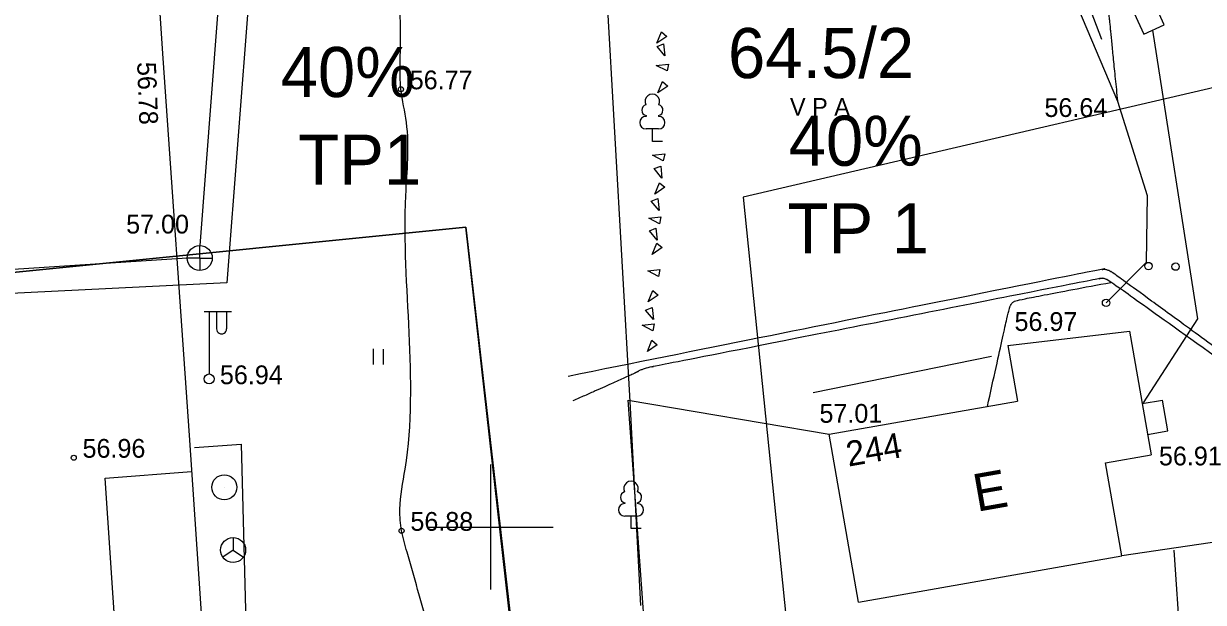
# Model space of a CAD drawing. Extents: x 9156 to 9809, y 2728 to 4000.
# Drawn here: x 9431.35 to 9478.48, y 3646.99 to 3670.11 of the extents above; entities that cross this region are included whole.
import ezdxf

# ---------------------------------------------------------------- set-up
doc = ezdxf.new("R2010")
doc.units = 0
for name, color, linetype in [('Level 10', 7, 'Continuous'), ('Level 11', 7, 'Continuous'), ('Level 17', 7, 'Continuous'), ('Level 18', 7, 'Continuous'), ('Level 5', 7, 'Continuous'), ('Level 54', 7, 'Continuous'), ('Level 56', 7, 'Continuous'), ('Level 7', 7, 'Continuous')]:
    doc.layers.add(name, color=color, linetype=linetype)

# ---------------------------------------------------------------- blocks, each defined once
blk = doc.blocks.new('KLAIPU')
at = {"layer": 'Level 10'}
for p, q in [((-0.25, 1.03206), (-0.25, 1)), ((0.25, 1.03206), (0.25, 1)), ((0.25, 0.5), (-0.25, 0.5)), ((0, 0), (0, 0.5)), ((0.4, 0), (0, 0))]:
    blk.add_line(p, q, dxfattribs=at)
for centre, radius, start, end in [((0, 1.6), 0.29155, 332.5799, 207.4201), ((-0.2, 1.25), 0.22361, 105.2441, 257.079033), ((0.2, 1.25), 0.22361, 282.920967, 74.7559), ((-0.25, 0.75), 0.25, 90.000006, 270), ((0.25, 0.75), 0.25, 270, 89.999994)]:
    blk.add_arc(centre, radius, start, end, dxfattribs=at)

msp = doc.modelspace()

# ---------------------------------------------------------------- linework, layer by layer
at = {"layer": 'Level 11'}
for points in [[(9460.093, 3663.174), (9465.166, 3613.436), (9485.029, 3616.24), (9489.206, 3636.991), (9485.477, 3669.088)], [(9460.093, 3663.174), (9465.166, 3613.436), (9485.029, 3616.24), (9489.206, 3636.991), (9485.477, 3669.088)], [(9415.081, 3658.579), (9449.014, 3661.975), (9454.803, 3611.437), (9417.243, 3605.687)], [(9454.703, 3611.537), (9449.014, 3661.975), (9415.081, 3658.579), (9417.143, 3605.787)]]:
    msp.add_lwpolyline(points, close=True, dxfattribs=at)
at = {"layer": 'Level 17'}
msp.add_arc((9453.534, 3657.259), 40, 9.3105, 75.7638, dxfattribs=at)
at = {"layer": 'Level 18'}
msp.add_arc((9456.66, 3656.441), 43, 11.6855, 74.8696, dxfattribs=at)
at = {"layer": 'Level 54'}
for p, q in [((9441.372, 3684.448), (9439.469, 3659.761)), ((9474.415, 3669.47), (9472.645, 3674.154)), ((9476.474, 3669.705), (9476.474, 3669.705)), ((9436.902, 3668.918), (9436.902, 3668.918)), ((9446.424, 3667.485), (9446.424, 3667.485)), ((9475.047, 3667.008), (9475.047, 3667.008)), ((9476.232, 3663.237), (9476.232, 3663.237)), ((9438.389, 3660.744), (9438.389, 3661.244)), ((9438.389, 3660.744), (9437.889, 3660.744)), ((9438.389, 3660.744), (9438.389, 3660.744)), ((9438.389, 3660.744), (9438.889, 3660.744)), ((9438.389, 3660.744), (9438.389, 3660.244)), ((9476.185, 3660.565), (9476.185, 3660.565)), ((9476.285, 3660.424), (9476.285, 3660.424)), ((9477.365, 3660.402), (9477.365, 3660.402)), ((9439.469, 3659.761), (9429.297, 3659.245)), ((9439.469, 3659.761), (9439.469, 3659.761)), ((9474.588, 3658.958), (9474.588, 3658.958)), ((9438.561, 3658.615), (9439.661, 3658.615)), ((9438.761, 3658.615), (9438.761, 3656.115)), ((9439.061, 3658.615), (9439.061, 3657.915)), ((9439.461, 3658.615), (9439.461, 3657.915)), ((9478.258, 3658.313), (9478.258, 3658.313)), ((9475.522, 3657.82), (9475.522, 3657.82)), ((9445.312, 3657.113), (9445.312, 3656.493)), ((9445.717, 3657.102), (9445.717, 3656.493)), ((9470.664, 3657.246), (9470.664, 3657.246)), ((9470.007, 3656.809), (9462.894, 3655.359)), ((9438.761, 3655.915), (9438.761, 3655.915)), ((9463.527, 3653.704), (9471.054, 3655.029)), ((9476.03, 3654.931), (9476.842, 3655.074)), ((9476.842, 3655.074), (9476.842, 3655.074)), ((9476.08, 3654.959), (9476.08, 3654.959)), ((9463.527, 3653.704), (9463.527, 3653.704)), ((9464.706, 3647.004), (9463.527, 3653.704)), ((9476.248, 3653.694), (9477.06, 3653.837)), ((9477.06, 3653.837), (9477.06, 3653.837)), ((9437.984, 3653.467), (9437.984, 3653.467)), ((9438.174, 3653.184), (9438.174, 3653.184)), ((9440.04, 3653.311), (9440.04, 3653.311)), ((9433.356, 3652.769), (9433.356, 3652.769)), ((9474.567, 3652.561), (9476.391, 3652.882)), ((9476.391, 3652.882), (9476.391, 3652.882)), ((9438.056, 3652.216), (9438.056, 3652.216)), ((9450, 3652.5), (9450, 3647.5)), ((9450, 3652.5), (9450, 3647.5)), ((9450, 3652.5), (9450, 3647.5)), ((9450, 3652.5), (9450, 3647.5)), ((9475.219, 3648.854), (9474.567, 3652.561)), ((9434.614, 3651.954), (9434.614, 3651.954)), ((9439.369, 3651.587), (9439.369, 3651.587)), ((9446.451, 3649.85), (9446.451, 3649.85)), ((9447.5, 3650), (9452.5, 3650)), ((9447.5, 3650), (9452.5, 3650)), ((9447.5, 3650), (9452.5, 3650)), ((9447.5, 3650), (9452.5, 3650)), ((9439.721, 3649.581), (9439.721, 3649.081)), ((9439.721, 3649.081), (9439.305, 3648.804)), ((9439.721, 3649.081), (9439.721, 3649.081)), ((9439.721, 3649.081), (9440.137, 3648.804))]:
    msp.add_line(p, q, dxfattribs=at)
for points in [[(9438.375, 3690.465), (9437.682, 3689.825), (9436.6, 3688.124), (9436.203, 3687.185), (9435.823, 3685.164), (9436.902, 3668.918), (9437.984, 3653.467), (9438.722, 3642.411)], [(9440.218, 3685.074), (9438.389, 3661.244)], [(9472.261, 3673.585), (9475.047, 3667.008), (9476.232, 3663.237), (9476.185, 3660.565), (9474.588, 3658.958)], [(9476.08, 3654.959), (9478.258, 3658.313), (9476.452, 3669.847)], [(9437.889, 3660.739), (9424.604, 3659.872)], [(9470.664, 3657.246), (9475.522, 3657.82), (9476.391, 3652.882)], [(9470.664, 3657.246), (9471.054, 3655.029)], [(9456.716, 3638.34), (9455.5, 3655.065), (9463.527, 3653.704)], [(9477.06, 3653.837), (9476.842, 3655.074)], [(9438.174, 3653.184), (9440.04, 3653.311), (9440.223, 3646.194)], [(9435.247, 3642.411), (9434.614, 3651.954), (9438.056, 3652.216)], [(9480.016, 3649.553), (9475.219, 3648.854)], [(9477.814, 3641.67), (9477.312, 3649.078)], [(9464.706, 3647.004), (9475.219, 3648.854)]]:
    msp.add_lwpolyline(points, dxfattribs=at)
for points in [[(9475.555, 3670.869), (9476.091, 3669.684), (9476.911, 3670.055), (9476.375, 3671.239)], [(9456.647, 3669.323), (9456.829, 3669.777), (9457.044, 3669.598)], [(9456.962, 3668.819), (9456.652, 3669.199), (9456.914, 3669.3)], [(9456.624, 3668.438), (9457.111, 3668.491), (9457.054, 3668.217)], [(9456.685, 3667.339), (9456.867, 3667.793), (9457.082, 3667.614)], [(9456.471, 3664.851), (9456.958, 3664.904), (9456.902, 3664.63)], [(9456.847, 3663.935), (9456.538, 3664.315), (9456.8, 3664.416)], [(9456.57, 3663.294), (9456.753, 3663.749), (9456.968, 3663.569)], [(9456.733, 3662.638), (9456.424, 3663.018), (9456.685, 3663.119)], [(9456.319, 3662.333), (9456.806, 3662.386), (9456.749, 3662.112)], [(9456.657, 3661.455), (9456.348, 3661.835), (9456.609, 3661.936)], [(9456.456, 3660.89), (9456.639, 3661.345), (9456.854, 3661.165)], [(9456.281, 3660.234), (9456.768, 3660.287), (9456.711, 3660.013)], [(9456.304, 3658.991), (9456.487, 3659.445), (9456.702, 3659.266)], [(9456.505, 3658.288), (9456.196, 3658.668), (9456.457, 3658.769)], [(9456.053, 3658.059), (9456.54, 3658.112), (9456.483, 3657.838)], [(9456.266, 3657.007), (9456.449, 3657.461), (9456.664, 3657.282)]]:
    msp.add_lwpolyline(points, close=True, dxfattribs=at)
for centre, radius in [((9446.424, 3667.485), 0.1), ((9438.389, 3660.744), 0.5), ((9476.285, 3660.424), 0.148), ((9477.365, 3660.402), 0.148), ((9474.588, 3658.958), 0.148), ((9438.761, 3655.915), 0.2), ((9433.356, 3652.769), 0.1), ((9439.369, 3651.587), 0.5), ((9446.451, 3649.85), 0.1), ((9439.721, 3649.081), 0.5)]:
    msp.add_circle(centre, radius, dxfattribs=at)
msp.add_arc((9439.261, 3657.915), 0.2, 179.9393, 0.0607, dxfattribs=at)
msp.add_spline([(9448.476, 3642.411), (9447.502, 3646.03), (9446.669, 3648.993), (9446.451, 3649.85), (9446.382, 3650.709), (9446.591, 3652.318), (9446.617, 3663.239), (9446.643, 3666.162), (9446.424, 3667.485), (9446.407, 3669.235), (9445.699, 3678.637), (9445.699, 3681.721), (9445.621, 3682.82), (9445.779, 3683.992), (9445.675, 3684.958), (9446.329, 3685.789), (9448.239, 3686.781), (9449.731, 3687.156), (9451.143, 3687.693), (9451.562, 3688.041), (9452.963, 3687.775), (9454.821, 3686.113), (9457.202, 3683.833), (9459.63, 3681.292), (9460.546, 3680.22), (9462.738, 3680.007)], degree=3, dxfattribs=at)
for points, degree in [([(9436.731, 3685.954), (9412.763, 3679.921), (9412.256, 3679.783), (9412.019, 3679.731), (9411.816, 3679.574), (9411.512, 3678.968), (9408.609, 3671.162), (9408.49, 3670.833), (9408.444, 3670.642), (9408.427, 3670.482), (9407.671, 3642.411)], 3), ([(9469.546, 3680.941), (9470.804, 3679.602), (9471.762, 3678.223), (9472.629, 3676.825), (9473.661, 3675.088), (9474.153, 3673.174), (9474.669, 3670.832), (9474.835, 3669.057), (9475.047, 3667.008)], 2), ([(9483.046, 3654.192), (9475.004, 3660.05), (9474.781, 3660.211), (9474.65, 3660.265), (9474.493, 3660.292), (9474.349, 3660.292), (9453.105, 3656.019)], 2), ([(9482.948, 3653.948), (9474.79, 3659.791), (9474.569, 3659.905), (9474.44, 3659.943), (9474.219, 3659.905), (9456.847, 3656.473), (9456.496, 3656.416), (9456.128, 3656.321), (9455.944, 3656.246), (9455.833, 3656.17), (9453.29, 3655.037)], 2), ([(9469.848, 3654.816), (9470.684, 3658.597), (9470.757, 3658.833), (9470.84, 3658.965), (9471.043, 3659.079), (9474.78, 3659.771)], 2)]:
    msp.add_open_spline(points, degree=degree, dxfattribs=at)
at = {"layer": 'Level 56'}
for centre, radius, start, end in [((9456.66, 3656.441), 43, 11.6855, 74.8696), ((9453.534, 3657.259), 40, 9.3105, 75.7638)]:
    msp.add_arc(centre, radius, start, end, dxfattribs=at)
at = {"layer": 'Level 7'}
for p, q in [((9453.72, 3687.15), (9455.57, 3655.02)), ((9455.57, 3655.02), (9455.99, 3646.87))]:
    msp.add_line(p, q, dxfattribs=at)

# ---------------------------------------------------------------- block references
at = {"layer": 'Level 54'}
for p in [(9456.465, 3665.402), (9455.613, 3649.938)]:
    msp.add_blockref('KLAIPU', p, dxfattribs=at)

# ---------------------------------------------------------------- texts
at = {"layer": 'Level 5'}
for s, p in [('64.5/2', (9459.487, 3667.931)), ('40%', (9441.621, 3667.174)), ('40%', (9461.912, 3664.431)), ('TP1', (9442.324, 3663.674)), ('TP 1', (9461.868, 3660.931))]:
    msp.add_text(s, height=2, dxfattribs=at).set_placement(p)
at = {"layer": 'Level 54'}
for s, height, rotation, p in [('56.78', 0.75, 272.1217, (9435.885, 3668.565)), ('244', 1, 9.9809, (9464.297, 3652.412)), ('E', 1.5, 9.9809, (9469.428, 3650.606))]:
    msp.add_text(s, height=height, rotation=rotation, dxfattribs=at).set_placement(p)
for s, height, p in [('56.77', 0.75, (9446.774, 3667.485)), ('V P A', 0.7, (9461.963, 3666.433)), ('56.64', 0.75, (9472.127, 3666.38)), ('57.00', 0.75, (9435.448, 3661.724)), ('56.97', 0.75, (9470.932, 3657.833)), ('56.94', 0.75, (9439.193, 3655.706)), ('57.01', 0.75, (9463.141, 3654.165)), ('56.96', 0.75, (9433.706, 3652.769)), ('56.91', 0.75, (9476.7, 3652.463)), ('56.88', 0.75, (9446.801, 3649.85))]:
    msp.add_text(s, height=height, dxfattribs=at).set_placement(p)

doc.saveas('drawing.dxf')
